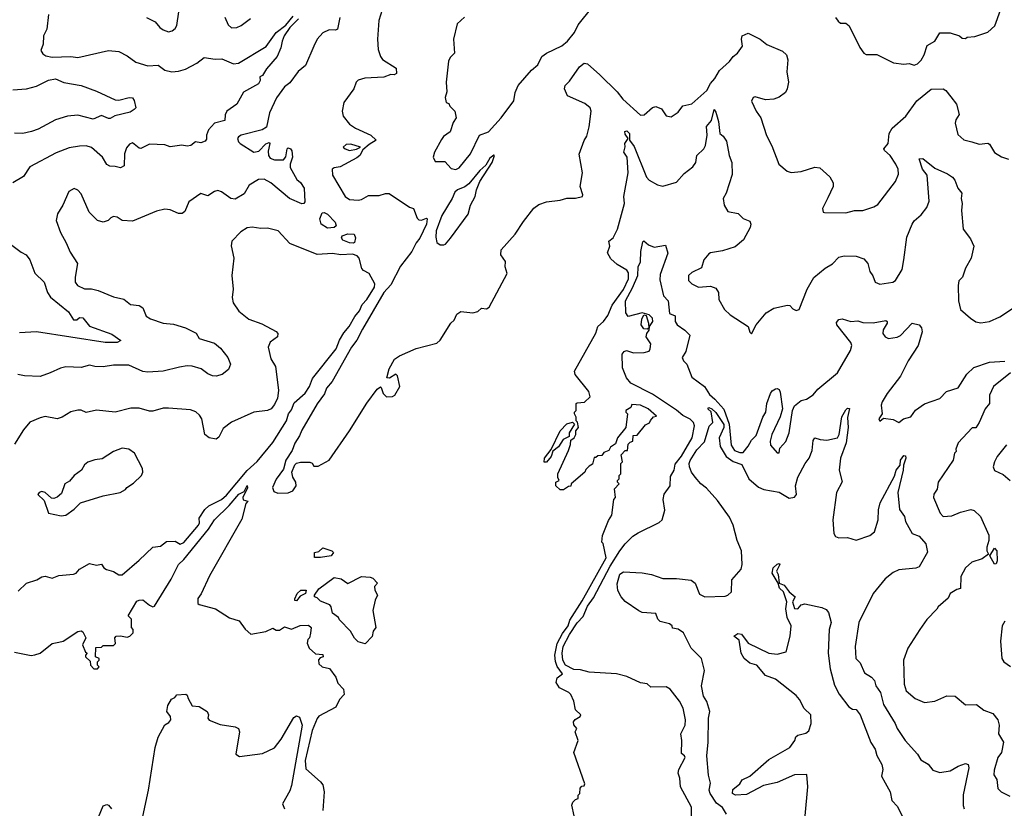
# Model space of a CAD drawing. Extents: x 1552033 to 1694788, y 811965 to 917215.
# Tile 330 of 632: x 1635456 to 1641212, y 870679 to 875290. Entities that reach past the tile are written whole.
import ezdxf

# ---------------------------------------------------------------- set-up
doc = ezdxf.new("R2010")
doc.units = 0

msp = doc.modelspace()

# ---------------------------------------------------------------- linework, layer by layer
at = {"layer": '0CON20XD'}
for points in [[(1637585, 875378), (1637556.4, 875285), (1637546.9, 875175), (1637551.9, 875115), (1637564.4, 875075), (1637577.8, 875057.8), (1637657.3, 875007.3), (1637658.8, 874975), (1637645, 874966.7), (1637625, 874968.8), (1637585, 874953.3), (1637473, 874947), (1637435, 874936.7), (1637423.8, 874925), (1637408.8, 874885), (1637351.4, 874805), (1637341.2, 874755), (1637346.2, 874725), (1637385, 874679.2), (1637419.2, 874655), (1637508, 874615), (1637540, 874585), (1637499.3, 874560.7), (1637461.7, 874528.3), (1637444.1, 874495.9), (1637427.6, 874482.4), (1637329.7, 874430.3), (1637295, 874423.5), (1637282.5, 874415), (1637285, 874381.2), (1637359.4, 874255), (1637385, 874237.5), (1637435, 874234.3), (1637455, 874239.2), (1637495, 874262.5), (1637557.6, 874262.4), (1637595, 874274.4), (1637615, 874273.3), (1637735, 874193.8), (1637757.5, 874185), (1637779.3, 874129.3), (1637789.3, 874119.3), (1637805, 874116.7), (1637835, 874130), (1637838, 874125), (1637835, 874093.8), (1637795, 874012.2), (1637774, 873986), (1637748, 873935), (1637681.3, 873848.7), (1637625, 873739.1), (1637585.5, 873695)], [(1638005, 874413), (1638025, 874423.6), (1638091.3, 874505), (1638144.6, 874615.4), (1638196.7, 874635), (1638271.1, 874715), (1638345, 874816.2), (1638353.3, 874865), (1638370, 874905), (1638448.8, 874995), (1638485, 875026.7), (1638508.8, 875075), (1638535.8, 875094.2), (1638625, 875137.5), (1638658, 875165), (1638700, 875215), (1638720.9, 875259.1), (1638800.4, 875359.6)], [(1637085.4, 875295), (1637035.6, 875245), (1637002.9, 875195), (1636990, 875165), (1636983.3, 875125), (1636960.4, 875075), (1636898, 875002), (1636875, 874962.5), (1636860, 874955), (1636862.5, 874935), (1636852.5, 874915), (1636764.7, 874865.3), (1636725.7, 874795), (1636666.2, 874755), (1636657, 874733), (1636655, 874700), (1636595, 874684.6), (1636559.1, 874645), (1636548.5, 874615), (1636548.2, 874591.8), (1636539.9, 874580.1), (1636515, 874570), (1636483.8, 874576.2), (1636456.6, 874553.4), (1636435, 874550.8), (1636404.8, 874555.2), (1636336.3, 874546.3), (1636305, 874558.8), (1636215, 874562.2), (1636165, 874537.5), (1636155, 874539.2), (1636115, 874570), (1636098.1, 874561.9), (1636079.7, 874540.3), (1636069.4, 874505), (1636067.5, 874435), (1636045, 874422.9), (1636015, 874432.2), (1635983.6, 874433.6), (1635965, 874442.9), (1635940, 874485), (1635875, 874541.5), (1635845, 874551.8), (1635805, 874550.9), (1635745, 874540), (1635669, 874511), (1635515, 874428.6), (1635478, 874372), (1635416, 874335)], [(1637326.8, 875303.2), (1637313.3, 875235), (1637301.7, 875228.3), (1637265, 875230), (1637227.9, 875212.1), (1637195, 875175.6), (1637175.6, 875135.6), (1637127.2, 875022.8), (1637084, 874986), (1637035, 874921.4), (1637005, 874897.5), (1636958, 874832), (1636915.6, 874745), (1636898.8, 874661.2), (1636874.3, 874645.7), (1636750.9, 874615), (1636734.3, 874605.7), (1636728.8, 874595), (1636734.4, 874575), (1636745, 874565.1), (1636825, 874515.4), (1636855, 874520.4), (1636895, 874563.2), (1636915, 874572.5), (1636919.1, 874565), (1636908.4, 874521.6), (1636909.6, 874495), (1636919.9, 874479.9), (1636945, 874470), (1636998.7, 874471.3), (1637012.8, 874487.2), (1637019.4, 874535), (1637025, 874540.6), (1637040, 874535), (1637046.4, 874523.6), (1637050, 874485), (1637036.7, 874445), (1637036.7, 874425), (1637075.9, 874355.9), (1637097.7, 874337.7), (1637120, 874305), (1637122.5, 874225), (1637117.5, 874215), (1637105, 874212.5), (1637032.5, 874245), (1636925, 874336), (1636885, 874358), (1636852.5, 874355), (1636798.1, 874321.9), (1636768.1, 874271.9), (1636715, 874241), (1636690, 874245), (1636635, 874283.3), (1636615, 874290.5), (1636594.9, 874285.1), (1636555, 874259.5), (1636515, 874274), (1636445.8, 874224.2), (1636422.3, 874167.7), (1636405, 874157.5), (1636385, 874157.5), (1636335, 874178.9), (1636305, 874182.2), (1636255, 874170), (1636115, 874112.5), (1636055, 874115.8), (1636025, 874134.2), (1636005, 874138.6), (1635988.3, 874131.7), (1635973.3, 874115), (1635945, 874105.8), (1635911.2, 874115), (1635862, 874165), (1635815, 874272.5), (1635795, 874292.5), (1635775, 874302.5), (1635743.8, 874285), (1635708, 874205), (1635676.2, 874155), (1635670, 874115), (1635694, 874045), (1635728, 873985), (1635750.3, 873930.3), (1635794, 873865), (1635780, 873785), (1635780.6, 873755), (1635793.1, 873735), (1635835, 873715.5), (1635875, 873715.5), (1635915, 873705.6), (1636005, 873668.6), (1636065, 873656), (1636104.5, 873624.5), (1636155, 873618.1), (1636175, 873604), (1636195, 873557.1), (1636220.5, 873540.5), (1636295, 873515.3), (1636355, 873510), (1636425, 873487.8), (1636486.8, 873456.8), (1636506.2, 873425), (1636595, 873398.9), (1636629.4, 873369.4), (1636672.9, 873315), (1636687.5, 873275), (1636677.5, 873245), (1636640, 873215), (1636605, 873205.7), (1636582.7, 873207.3), (1636555, 873219.1), (1636517.4, 873247.4), (1636465, 873264.7), (1636435, 873266.3), (1636391.2, 873258.8), (1636295, 873235.5), (1636205, 873229.6), (1636175, 873233.5), (1636095, 873269.4), (1636005, 873270.4), (1635945, 873260.9), (1635895, 873262.5), (1635865, 873270), (1635815, 873256.5), (1635725, 873259.4), (1635695, 873252.9), (1635635, 873224), (1635575, 873204.2), (1635485, 873207.5), (1635444.3, 873215.7)], [(1635625, 875320), (1635614.5, 875235), (1635594.6, 875195), (1635592.5, 875147.5), (1635578.8, 875108.8), (1635590.5, 875090.5), (1635609.3, 875079.3), (1635645, 875071.2), (1635755, 875073.8), (1635795, 875068.5), (1635975, 875109.2), (1636035, 875103.5), (1636085, 875078.6), (1636135, 875041.4), (1636205, 875020), (1636265, 875023.8), (1636304.6, 874994.6), (1636345.5, 874985.5), (1636385, 874988.1), (1636425, 875001.4), (1636491.2, 875035), (1636535, 875068.8), (1636598.1, 875058.1), (1636638.5, 875061.5), (1636705, 875030.8), (1636735, 875035.3), (1636897.5, 875132.5), (1636954.8, 875215), (1637012.6, 875257.4), (1637055, 875310.3)], [(1636196.7, 875303.3), (1636247.9, 875277.9), (1636275, 875244.2), (1636295, 875230), (1636325, 875219.2), (1636346.7, 875225), (1636365, 875238.8), (1636374.2, 875255), (1636385.6, 875335)], [(1636655.3, 875305.3), (1636675, 875259.5), (1636695, 875242.8), (1636725, 875244.3), (1636751.5, 875255), (1636805, 875296.9)], [(1638056.4, 875303.6), (1638012.5, 875265), (1637992.5, 875175), (1637996.9, 875095), (1637971.7, 875068.3), (1637962.5, 875047.5), (1637949.6, 874925), (1637952.3, 874867.7), (1637942.5, 874835), (1637950, 874805), (1637965, 874800), (1637970, 874785), (1638000, 874755), (1638007.1, 874715), (1637990.6, 874689.4), (1637973.5, 874635), (1637933.8, 874606.2), (1637921.1, 874588.9), (1637880.8, 874515), (1637873.5, 874485), (1637885, 874460), (1637940.7, 874460.7), (1637978.9, 874418.9), (1638005, 874413)], [(1640225, 875302.5), (1640240.5, 875280.5), (1640255, 875270), (1640285, 875270), (1640305, 875253.8), (1640366.6, 875126.6), (1640390.9, 875095), (1640405, 875087.1), (1640466, 875086), (1640565, 875038), (1640625, 875030), (1640655, 875033.8), (1640685, 875023.8), (1640705, 875032.5), (1640726.4, 875053.6), (1640744.4, 875085), (1640761.4, 875138.6), (1640806.7, 875165), (1640835, 875213.3), (1640895, 875212.5), (1640950, 875195), (1640965, 875182.5), (1640985, 875180), (1640995, 875187.5), (1641039.3, 875190.7), (1641115, 875217.5), (1641156.1, 875253.9), (1641190, 875345)], [(1637025, 872524.1), (1637051.9, 872535), (1637072.5, 872565), (1637071.2, 872585), (1637052.5, 872615), (1637047.5, 872645), (1637063.6, 872686.4), (1637075, 872697.5), (1637097, 872703), (1637153, 872703), (1637166.4, 872696.4), (1637175, 872680), (1637201.7, 872678.3), (1637265, 872713.8), (1637385, 872886.2), (1637485, 873048.5), (1637545, 873130), (1637565, 873142.5), (1637569.3, 873139.3), (1637580, 873105), (1637600, 873085), (1637635, 873085.7), (1637648.9, 873095), (1637677.8, 873145), (1637665, 873207.5), (1637655, 873216.7), (1637617, 873193), (1637602.5, 873195), (1637615, 873248.8), (1637646.4, 873305), (1637676.7, 873325), (1637773, 873367), (1637895, 873398.9), (1637915, 873416.1), (1637976.4, 873515), (1637995, 873533), (1638012.4, 873567.6), (1638035, 873583.6), (1638104.3, 873575.7), (1638135, 873584.1), (1638155, 873602.9), (1638185, 873600), (1638201.4, 873608.6), (1638306.4, 873805), (1638293.8, 873843.8), (1638295.2, 873875), (1638268.5, 873915), (1638270.6, 873945), (1638353.2, 874035), (1638400.4, 874109.6), (1638461.8, 874188.2), (1638490.8, 874209.2), (1638535, 874224.5), (1638616.4, 874233.6), (1638655, 874245.9), (1638704.5, 874245.5), (1638746.7, 874255), (1638748.8, 874265), (1638733.3, 874315), (1638746.2, 874395), (1638726.4, 874503.6), (1638755, 874582.5), (1638771.7, 874608.3), (1638785.8, 874664.2), (1638796.7, 874755), (1638790.6, 874775), (1638759.1, 874799.1), (1638658.6, 874845), (1638640.8, 874885), (1638645, 874905.6), (1638669.8, 874930.2), (1638729.1, 875015), (1638755, 875036.2), (1638775, 875030.9), (1638846.7, 874966.7), (1638948.1, 874868.1), (1638981.7, 874825), (1639085, 874732.3), (1639107.1, 874732.9), (1639154.4, 874775.6), (1639175, 874782.5), (1639208.1, 874768.1), (1639235, 874728.6), (1639265, 874721.2), (1639305, 874748.6), (1639333.6, 874786.4), (1639385, 874797.6), (1639473, 874875), (1639493.8, 874916.2), (1639519.4, 874945), (1639547.5, 874992.5), (1639604.7, 875045), (1639627.8, 875075), (1639651.3, 875095), (1639680.9, 875135), (1639675.5, 875175), (1639680, 875195), (1639715, 875210.8), (1639785, 875175.7), (1639824.1, 875144.1), (1639915, 875105.7), (1639939.2, 875085), (1639947.1, 875055), (1639940.8, 874985), (1639949.4, 874925), (1639943.1, 874885), (1639931.9, 874865), (1639895, 874836.8), (1639865, 874825.3), (1639815, 874821.2), (1639755, 874838.6), (1639743.8, 874835), (1639734.3, 874814.3), (1639761.4, 874755), (1639787.8, 874715), (1639822.6, 874612.6), (1639852.6, 874552.6), (1639893.3, 874445), (1639942.5, 874405), (1639965, 874396.7), (1640025, 874402.9), (1640105, 874427.5), (1640134.1, 874424.1), (1640191.2, 874371.2), (1640211.2, 874335), (1640212, 874315), (1640180.9, 874249.1), (1640150, 874185), (1640152.5, 874165), (1640161.7, 874161.7), (1640285, 874160.8), (1640336.4, 874173.6), (1640385.4, 874174.6), (1640450, 874195), (1640471.7, 874208.3), (1640576.3, 874343.7), (1640594.3, 874385.7), (1640591.9, 874415), (1640577.8, 874445), (1640544.5, 874495), (1640510.6, 874525), (1640507.8, 874535), (1640533.3, 874566.7), (1640539.1, 874625), (1640556.2, 874655), (1640635.9, 874725), (1640701.1, 874815), (1640785, 874884.1), (1640853.8, 874885), (1640870.8, 874875), (1640899.1, 874839.1), (1640932, 874795), (1640948.8, 874735), (1640928, 874705), (1640924.3, 874685), (1640939.3, 874619.3), (1640975, 874588), (1641022.5, 874575), (1641065, 874561.1), (1641115, 874567.1), (1641125, 874562.9), (1641155, 874512.9), (1641195, 874488), (1641236.7, 874475)], [(1635415, 874879.4), (1635495, 874885.3), (1635555, 874901.1), (1635625, 874936.4), (1635665, 874943.1), (1635715, 874923.3), (1635815, 874905.5), (1635905, 874871.9), (1636015, 874821.1), (1636035, 874820), (1636095.6, 874835.6), (1636115, 874833.8), (1636125, 874817.5), (1636134.4, 874775), (1636125.6, 874765), (1636101.5, 874748.5), (1636013, 874727), (1635985, 874712.9), (1635975, 874711.4), (1635935, 874729.4), (1635885, 874708.5), (1635795, 874731.1), (1635735, 874726.5), (1635665, 874703.3), (1635565, 874650), (1635525, 874636.5), (1635475.3, 874624.7), (1635425, 874626)], [(1639390.3, 874429.7), (1639408.1, 874455), (1639414.5, 874495.5), (1639455.5, 874534.5), (1639465, 874553.3), (1639475.3, 874614.7), (1639471.2, 874665), (1639499.6, 874700.4), (1639515, 874763.8), (1639525, 874748.8), (1639540.8, 874695), (1639548, 874625), (1639568.9, 874608.9), (1639588.7, 874578.7), (1639603.1, 874495), (1639618.9, 874455), (1639621.1, 874385), (1639585.6, 874275), (1639568, 874245), (1639574, 874205), (1639595, 874168.8), (1639655.7, 874155.7), (1639685, 874126.7), (1639725, 874112.5), (1639730, 874095), (1639725.8, 874075), (1639687.3, 874002.7), (1639638.2, 873961.8), (1639565, 873938), (1639495, 873927.5), (1639485, 873921.2), (1639455.8, 873885), (1639441.7, 873838.3), (1639385, 873810.8), (1639366, 873795), (1639365.7, 873765.7), (1639385, 873746), (1639425, 873725.8), (1639495, 873731.2), (1639525, 873720), (1639540.8, 873695), (1639543.4, 873653.4), (1639575.7, 873595), (1639610, 873565), (1639714, 873495), (1639725, 873462.5), (1639735, 873452.5), (1639760.8, 873505), (1639819.2, 873575), (1639865, 873602.9), (1639945, 873620), (1639958.1, 873618.1), (1639975, 873600), (1639995, 873590), (1640012.5, 873595), (1640058.9, 873715), (1640097.8, 873782.2), (1640165, 873837.5), (1640207.9, 873862.1), (1640245, 873902), (1640275, 873909.2), (1640345, 873908), (1640391.2, 873891.2), (1640413.9, 873863.9), (1640425, 873817.5), (1640442.4, 873792.4), (1640456.7, 873755), (1640485, 873742.4), (1640560, 873755), (1640576, 873765), (1640615, 873830), (1640623.8, 873885), (1640642.6, 874017.4), (1640673.8, 874095), (1640685, 874114.4), (1640725, 874149.4), (1640758.6, 874191.4), (1640771.9, 874228.1), (1640760.9, 874380.9), (1640733.1, 874415), (1640713.3, 874476.7), (1640735, 874478.1), (1640805, 874421.4), (1640878.9, 874388.9), (1640908.3, 874368.3), (1640922.4, 874352.4), (1640940.8, 874305), (1640964, 874275), (1640959.4, 874245), (1640965.6, 874215), (1640962.2, 874175), (1640971.2, 874065), (1641015, 874008.8), (1641033.6, 873966.4), (1641018, 873895), (1640985, 873837.5), (1640967.1, 873785), (1640946.2, 873763.8), (1640942.5, 873735), (1640944.3, 873645), (1640955.6, 873595), (1641013.8, 873543.8), (1641045, 873523.8), (1641075, 873517.1), (1641124.4, 873525.6), (1641185, 873553.1), (1641259.1, 873600.9)], [(1638697.5, 870635), (1638683, 870697), (1638690, 870715), (1638705, 870730), (1638720, 870735), (1638720, 870755), (1638730, 870765), (1638733, 870797), (1638741.7, 870808.3), (1638755, 870810), (1638758.8, 870821.2), (1638696.2, 871005), (1638720, 871075), (1638703.3, 871125), (1638712.5, 871145), (1638696.2, 871166.2), (1638693.8, 871185), (1638702.7, 871197.3), (1638733.3, 871215), (1638736, 871225), (1638706, 871255), (1638695.8, 871305), (1638677.5, 871345), (1638666.2, 871355), (1638612.1, 871382.1), (1638591.5, 871415), (1638598.2, 871441.8), (1638630, 871465), (1638598.2, 871508.2), (1638587.9, 871537.9), (1638585.1, 871575), (1638597.8, 871642.2), (1638629.4, 871700.6), (1638662.3, 871745), (1638671.7, 871778.3), (1638745, 871890.9), (1638885, 872144), (1638867, 872227), (1638860, 872235), (1638863, 872273), (1638898.3, 872361.7), (1638917, 872393), (1638930, 872485), (1638940, 872495), (1638932.5, 872547.5), (1638960, 872575), (1638950, 872585), (1638950, 872595), (1638960, 872605), (1638960, 872625), (1638970, 872635), (1638970, 872695), (1638980, 872705), (1638972.5, 872745), (1638995, 872770), (1639008.3, 872771.7), (1639013, 872807), (1639025, 872820), (1639040, 872825), (1639041.7, 872858.3), (1639065, 872860), (1639115, 872920), (1639138.3, 872931.7), (1639143, 872947), (1639161.7, 872968.3), (1639178.3, 872971.7), (1639130, 873015), (1639085, 873036.7), (1639035, 873040), (1639028.3, 873021.7), (1639000, 873005), (1639000, 872995), (1639010, 872985), (1639000, 872905), (1638950, 872845), (1638939.3, 872810.7), (1638910, 872790), (1638899.3, 872770.7), (1638871.7, 872758.3), (1638858.3, 872741.7), (1638835, 872740), (1638825, 872730), (1638815, 872730), (1638805, 872690), (1638785, 872680), (1638765, 872660), (1638760, 872645), (1638680, 872575), (1638678.3, 872561.7), (1638665, 872560), (1638635, 872540), (1638615, 872540), (1638590, 872565), (1638590, 872585), (1638610, 872595), (1638602.5, 872612.5), (1638602.5, 872635), (1638665, 872770), (1638676.7, 872805), (1638678.3, 872831.7), (1638697.5, 872845), (1638706.4, 872863.6), (1638707.5, 872885), (1638722.5, 872905), (1638717, 872937), (1638710, 872945), (1638710, 872965), (1638700, 872985), (1638700, 872995), (1638710, 873005), (1638710, 873045), (1638715, 873050), (1638757, 873053), (1638790, 873085), (1638782.5, 873115), (1638702.5, 873215), (1638698.9, 873235), (1638825, 873456.2), (1638836.3, 873495), (1638869.5, 873525), (1638895, 873559.7), (1638920.3, 873619.7), (1638985, 873712.8), (1639015.3, 873775.2), (1639015, 873809.4), (1639005, 873825.7), (1638949.1, 873859.1), (1638911.6, 873891.6), (1638892.6, 873927.4), (1638905.5, 873965.5), (1638900, 873995), (1638926, 874014), (1638951.5, 874065), (1638991.1, 874215), (1638987.9, 874255), (1639013.9, 874395), (1639006.8, 874485), (1638987.3, 874515), (1638995.7, 874545.7), (1638993.8, 874565), (1639012.5, 874595), (1638995, 874620), (1638994.5, 874635.5), (1639005, 874640.8), (1639021.4, 874625), (1639020, 874585), (1639048.8, 874548.8), (1639119.5, 874369.5), (1639135, 874351.1), (1639184.6, 874324.6), (1639215, 874315.7), (1639295, 874340), (1639340.3, 874389.7), (1639390.3, 874429.7)], [(1637385, 874525.9), (1637425, 874532.9), (1637447.5, 874545), (1637391.9, 874561.9), (1637365, 874560.8), (1637347.7, 874545), (1637357.8, 874535), (1637385, 874525.9)], [(1637914.2, 873974.2), (1637935, 873974.3), (1637945, 873977.8), (1637975, 874013.2), (1638077.3, 874152.7), (1638091.3, 874205), (1638118.5, 874255), (1638125.9, 874295), (1638146.7, 874343.3), (1638218, 874455), (1638232.5, 874495), (1638228, 874498), (1638205, 874479.4), (1638181.2, 874438.8), (1638145, 874408), (1638080.9, 874329.1), (1638057.5, 874312.5), (1638014.5, 874295.5), (1637999.1, 874280.9), (1637984.7, 874245), (1637924.2, 874145), (1637890, 874055), (1637887.8, 874017.8), (1637895, 873986.7), (1637914.2, 873974.2)], [(1637255, 874071.1), (1637218.9, 874095), (1637211.2, 874125), (1637225, 874160), (1637235, 874162.9), (1637255, 874151.8), (1637300.4, 874105), (1637305.4, 874085), (1637295, 874074.7), (1637255, 874071.1)], [(1635447.8, 871947.8), (1635496.5, 871995), (1635556.1, 872013.9), (1635585, 872031.9), (1635605, 872035.7), (1635645, 872023.5), (1635685, 872039.2), (1635771.4, 872048.6), (1635785.8, 872054.2), (1635805, 872076.2), (1635865, 872109.2), (1635905, 872100.6), (1635935, 872106.2), (1635948.6, 872085), (1635964.1, 872074.1), (1636003.5, 872063.5), (1636035, 872044.6), (1636055, 872044.6), (1636155, 872128.6), (1636234.3, 872205.7), (1636278.8, 872211.2), (1636315, 872238), (1636365, 872240), (1636394, 872224), (1636415, 872233.1), (1636501.2, 872335), (1636507.3, 872347.3), (1636506.2, 872375), (1636538, 872425), (1636562, 872448), (1636635, 872484.7), (1636665, 872510.3), (1636785, 872653.3), (1636845, 872705.8), (1636935, 872818), (1637015.2, 872945), (1637028.2, 872985), (1637045, 873008.9), (1637060.7, 873049.3), (1637125, 873106.2), (1637150.1, 873145), (1637167.3, 873192.7), (1637306.7, 873365), (1637326.1, 873415), (1637351.7, 873458.3), (1637382.4, 873495), (1637414.9, 873555), (1637441.7, 873588.3), (1637458.3, 873625), (1637486.2, 873653.8), (1637531.1, 873725), (1637531.4, 873745), (1637498.8, 873805), (1637465, 873823.8), (1637456.7, 873835), (1637440.8, 873895), (1637429.4, 873909.4), (1637401.9, 873918.1), (1637334, 873914), (1637285, 873922.7), (1637195, 873916.4), (1637035, 873981.4), (1636967.5, 874055), (1636905, 874070.5), (1636865, 874068.2), (1636814.3, 874075.7), (1636785, 874072), (1636749.7, 874050.3), (1636695.6, 873994.4), (1636692.7, 873967.3), (1636707.7, 873895), (1636695.6, 873795), (1636703.4, 873715), (1636697.4, 873665), (1636703.3, 873635), (1636737.5, 873585), (1636795, 873538.6), (1636870.9, 873510.9), (1636955, 873467.5), (1636966, 873455), (1636962.5, 873435), (1636920, 873405), (1636908.1, 873375), (1636925, 873306.7), (1636952.2, 873262.2), (1636964.8, 873155), (1636969.1, 873120.9), (1636963.1, 873076.9), (1636945, 873038.8), (1636926, 873015), (1636905, 873004.2), (1636825, 872995.5), (1636695, 872936.7), (1636645, 872899.2), (1636620.8, 872849.2), (1636605, 872838), (1636564.2, 872844.2), (1636539.2, 872865), (1636521.4, 872955), (1636507.9, 872977.9), (1636486.6, 872996.6), (1636455, 873007.8), (1636325, 873018.5), (1636295, 873018.9), (1636235, 873000.6), (1636215, 873000.6), (1636155, 873018.1), (1636105, 873018.9), (1636015, 872995.7), (1635905, 873005.7), (1635845, 872993.3), (1635815, 873007.1), (1635795, 873006.9), (1635755, 872996.7), (1635703.6, 872966.4), (1635675, 872956.9), (1635605, 872970), (1635575, 872962.7), (1635515, 872935.5), (1635478.6, 872891.4), (1635425, 872808)], [(1637405, 873983.8), (1637385, 873984.7), (1637345, 874000.3), (1637336.6, 874015), (1637341.3, 874025), (1637375, 874037.5), (1637411.2, 874035), (1637418.9, 874015), (1637412.9, 873987.1), (1637405, 873983.8)], [(1635395, 873984), (1635465, 873931.4), (1635494.4, 873914.4), (1635515, 873886.2), (1635545, 873807.5), (1635599.5, 873755), (1635618.8, 873695), (1635636.3, 873666.4), (1635741.4, 873581.4), (1635770, 873535), (1635790, 873535), (1635805, 873547.5), (1635825, 873546), (1635865, 873497.5), (1635995, 873451.4), (1636046.9, 873413.1), (1636025, 873402.9), (1635955, 873402.1), (1635555, 873464.3), (1635455, 873457.9)], [(1639383.8, 870635), (1639382.5, 870685), (1639319.2, 870805), (1639315.7, 870855), (1639306, 870885), (1639308.8, 870905), (1639346.4, 870975), (1639343.3, 870985), (1639325, 871000), (1639326.9, 871075), (1639320.5, 871115), (1639346.2, 871165), (1639348.8, 871195), (1639335.5, 871264.5), (1639313.8, 871305), (1639258, 871375), (1639235, 871388.6), (1639145, 871387.3), (1639125, 871406.7), (1639085, 871412.5), (1639005, 871449.2), (1638944.4, 871464.4), (1638785, 871474.5), (1638735, 871487.6), (1638695, 871489.5), (1638646.7, 871515), (1638630.6, 871545), (1638626.5, 871585), (1638632.7, 871625), (1638669.9, 871695), (1638715, 871762.8), (1638749.6, 871800.4), (1638775, 871861.1), (1638810.8, 871909.2), (1638908.4, 872095), (1638965, 872184.4), (1638995, 872224.8), (1639040.1, 872269.9), (1639071.2, 872288.8), (1639195, 872350), (1639211.2, 872365), (1639227.8, 872422.2), (1639218.6, 872485), (1639224.2, 872515), (1639257.7, 872565), (1639261.1, 872618.9), (1639281.7, 872655), (1639288.2, 872691.8), (1639325, 872737.1), (1639387.2, 872845), (1639400.3, 872915), (1639395.1, 872935), (1639375, 872954.1), (1639331.8, 872975), (1639296, 873006), (1639155, 873100), (1639027.8, 873165), (1639002.8, 873195), (1638980, 873255), (1638978, 873335), (1638989.5, 873350.5), (1639004.2, 873355.8), (1639045, 873342), (1639106.8, 873343.2), (1639135, 873352), (1639142.5, 873365), (1639145.8, 873395), (1639118.1, 873435), (1639121.5, 873455), (1639136, 873475), (1639137.5, 873495), (1639156.5, 873525), (1639155.3, 873545.3), (1639135, 873564.2), (1639095, 873576), (1639013.9, 873553.9), (1639000, 873575), (1638996.9, 873645), (1639038.6, 873721.4), (1639069.6, 873795), (1639070.9, 873845), (1639085.7, 873874.3), (1639087.1, 873935), (1639099.5, 873990.5), (1639105, 873996), (1639132.6, 873972.6), (1639165, 873959.4), (1639231.1, 873971.1), (1639244.4, 873925), (1639199.4, 873800.6), (1639198.3, 873768.3), (1639220, 873675), (1639246.5, 873646.5), (1639255, 873572.5), (1639288.1, 873558.1), (1639287.9, 873525), (1639300, 873505), (1639344.4, 873475), (1639374.2, 873445), (1639351.1, 873348.9), (1639329.2, 873315), (1639336.7, 873295), (1639356.1, 873276.1), (1639385, 873200), (1639458.8, 873145), (1639487.6, 873097.6), (1639520.3, 873070.3), (1639571.9, 873011.9), (1639603.5, 872925), (1639615, 872802.2), (1639635, 872771), (1639665, 872758.6), (1639685, 872759.7), (1639715, 872795.9), (1639735, 872831.8), (1639761.6, 872858.4), (1639799.4, 872965), (1639818.6, 872995), (1639823.7, 873045), (1639844.5, 873105), (1639855, 873119.2), (1639875, 873130.4), (1639885, 873133.5), (1639895, 873128.1), (1639902.4, 873112.4), (1639914.7, 873015), (1639901.8, 872968.2), (1639853.1, 872865), (1639843.1, 872825), (1639845, 872802.5), (1639885, 872757.5), (1639895, 872757.5), (1639900, 872785), (1639935, 872824.2), (1639955.2, 872874.8), (1639973.4, 873005), (1639985, 873031.1), (1640025, 873063.8), (1640055, 873070), (1640095, 873097.1), (1640120.9, 873129.1), (1640237.5, 873225), (1640312.1, 873355), (1640320.9, 873385), (1640315, 873402), (1640232.9, 873505), (1640231.2, 873518.8), (1640245, 873536.7), (1640265, 873540), (1640315, 873525.8), (1640355, 873528.8), (1640385, 873520), (1640445, 873516.8), (1640520, 873530), (1640527.5, 873525), (1640526.7, 873515), (1640503.4, 873476.6), (1640502.5, 873455), (1640515, 873436.2), (1640535, 873426.2), (1640585, 873433.8), (1640605, 873444), (1640674.2, 873515.8), (1640715, 873505.6), (1640728.5, 873488.5), (1640731.3, 873465), (1640707.9, 873385), (1640649.1, 873295)], [(1637585.5, 873695), (1637459.4, 873480.6), (1637426.9, 873415), (1637396.5, 873375), (1637283, 873175), (1637249.9, 873135), (1637238, 873102), (1637195, 873043.4), (1637105, 872889.6), (1637092.7, 872857.3), (1637065, 872814.3), (1637049.5, 872770.5), (1637010.9, 872715), (1636997.5, 872662.5), (1636955, 872602.9), (1636934.6, 872555), (1636941.5, 872531.5), (1636965, 872520.9), (1637025, 872524.1)], [(1639125, 873480), (1639105, 873481.3), (1639090, 873505), (1639092.1, 873537.9), (1639105, 873563.3), (1639119.2, 873559.2), (1639131.4, 873515), (1639133.4, 873486.6), (1639125, 873480)], [(1640649.1, 873295), (1640604.7, 873205), (1640526.9, 873105), (1640498.6, 873055), (1640492.9, 873035), (1640497.5, 872985), (1640477.5, 872955), (1640485, 872942.5), (1640505, 872960), (1640563, 872953), (1640595, 872933.8), (1640623.1, 872956.9), (1640665, 872967.8), (1640693.4, 873006.6), (1640745, 873042.7), (1640835, 873074.5), (1640873.4, 873116.6), (1640942.2, 873137.8), (1640992.7, 873217.3), (1641033.9, 873256.1), (1641125, 873288), (1641215, 873293.3)], [(1641248, 873225), (1641148.6, 873145), (1641126, 873095), (1641125.8, 873045), (1641100, 873015), (1641065.5, 872935), (1641045, 872903.3), (1641025, 872902.5), (1640942.5, 872815), (1640928.3, 872778.3), (1640930, 872765), (1640920, 872755), (1640913.3, 872715), (1640825.3, 872585), (1640819.2, 872545), (1640800.4, 872515), (1640797.8, 872495), (1640837.8, 872405), (1640855.3, 872385.3), (1640905, 872388.4), (1640955, 872409.7), (1641016.2, 872426.2), (1641035, 872420.5), (1641073.3, 872385), (1641122, 872275), (1641122, 872245), (1641110, 872205), (1641110, 872185), (1641120, 872165), (1641083, 872137), (1641023, 872117), (1640985.7, 872085), (1640958.1, 872035), (1640956.1, 871963.9), (1640935, 871958.8), (1640896.2, 871935), (1640882.9, 871907.1), (1640825, 871856.7), (1640817.7, 871842.3), (1640758.2, 871781.8), (1640718.9, 871725), (1640647.9, 871615), (1640622.2, 871545), (1640625.8, 871404.2), (1640638.9, 871365), (1640691.2, 871321.2), (1640745, 871297.5), (1640805, 871305.5), (1640875.6, 871335.6), (1640925, 871334), (1640985, 871284.2), (1641050, 871285), (1641092.3, 871252.3), (1641145, 871233.8), (1641175, 871196.2), (1641182.3, 871165), (1641177.5, 871115), (1641207.7, 871065), (1641194.7, 871005.3), (1641173.9, 870975), (1641151.7, 870901.7), (1641150.8, 870875), (1641167.9, 870847.9), (1641175, 870793.8), (1641193.8, 870775), (1641245, 870750)], [(1639587.7, 870645), (1639565, 870683.8), (1639528.7, 870708.7), (1639491.5, 870765), (1639487.3, 870785), (1639493.6, 870825), (1639482.7, 870872.7), (1639473.3, 870985), (1639481.6, 871065), (1639481.9, 871205), (1639489.6, 871245), (1639472.4, 871302.4), (1639453.1, 871335), (1639441.2, 871395), (1639460, 871485), (1639441.8, 871555), (1639381.9, 871615), (1639335.6, 871705.6), (1639305, 871726), (1639271.7, 871731.7), (1639270, 871745), (1639255, 871758.1), (1639200.6, 871770.6), (1639187.1, 871785), (1639175, 871818), (1639095, 871824.4), (1639075, 871832.5), (1638995, 871887.5), (1638973.1, 871915), (1638952.7, 871952.7), (1638949.6, 871990.4), (1638965, 872046.7), (1638985, 872062), (1639094.2, 872055.8), (1639150, 872045), (1639215, 872022.7), (1639295, 872022.7), (1639382.3, 872012.3), (1639405, 871994.4), (1639430.6, 871930.6), (1639462, 871915), (1639580.5, 871919.5), (1639595.5, 871924.5), (1639616.7, 871945), (1639618.8, 872015), (1639673, 872077), (1639680, 872105), (1639675.3, 872185), (1639650.6, 872245), (1639626.2, 872335), (1639605, 872380), (1639535, 872478.1), (1639471.4, 872551.4), (1639437.9, 872575), (1639405, 872614.3), (1639382.7, 872645), (1639370.9, 872675), (1639368.9, 872695), (1639375, 872712.9), (1639415, 872775.3), (1639459, 872821), (1639486.8, 872913.2), (1639507.3, 872935), (1639497.7, 872997.7), (1639478, 873015), (1639485, 873022.5), (1639502.2, 873015), (1639525, 872992.7), (1639572.4, 872922.4), (1639573, 872905), (1639544.8, 872844.8), (1639550, 872795), (1639586.2, 872736.2), (1639626.3, 872706.3), (1639678, 872688), (1639718.2, 872605), (1639775, 872556.9), (1639806.9, 872543.1), (1639895, 872527.7), (1639955, 872491.4), (1639985, 872498), (1639996.7, 872513.3), (1639990.7, 872565), (1640005.8, 872615), (1640047.1, 872695), (1640072, 872725), (1640088.5, 872771.5), (1640095, 872830), (1640105, 872844), (1640135, 872835.8), (1640175, 872830.6), (1640236.1, 872843.9), (1640246.6, 872865), (1640262.8, 872967.2), (1640285, 873009.1), (1640295, 873018.5), (1640307.3, 873017.3), (1640296.2, 872963.8), (1640298.8, 872905), (1640287.3, 872815), (1640254.4, 872725), (1640246.8, 872655), (1640263.3, 872586.7), (1640230, 872525), (1640210, 872365), (1640216, 872285), (1640225, 872268.8), (1640245, 872259.2), (1640295, 872261.2), (1640345, 872246), (1640426.7, 872273.3), (1640452.9, 872295), (1640474.5, 872365), (1640475.5, 872424.5), (1640485.6, 872465), (1640569.1, 872620.9), (1640578.9, 872655), (1640603.1, 872685), (1640604.8, 872714.8), (1640625, 872741.1), (1640635, 872738.8), (1640635.8, 872725.8), (1640621.8, 872685), (1640620.7, 872655), (1640588.7, 872525), (1640598.9, 872425), (1640628.9, 872385), (1640634.7, 872354.7), (1640673.8, 872285), (1640715, 872270), (1640752.5, 872225), (1640763.6, 872176.4), (1640715, 872090), (1640695, 872082.5), (1640595, 872072.3), (1640562.2, 872057.8), (1640515, 872020.8), (1640446, 871935), (1640361.8, 871765), (1640339.5, 871625), (1640344.3, 871555), (1640369.7, 871529.7), (1640395, 871471.5), (1640436, 871445), (1640452.9, 871425), (1640460.8, 871395), (1640488.3, 871355), (1640505.9, 871285.9), (1640574.5, 871175), (1640586.5, 871145), (1640632, 871075), (1640703.8, 870995), (1640723, 870963), (1640766.8, 870936.8), (1640795, 870901.2), (1640835, 870888), (1640895, 870898.2), (1640942, 870925), (1640985, 870940), (1641001.2, 870935), (1641005.5, 870915), (1640971.7, 870758.3), (1640972.1, 870695), (1640976.5, 870676.5)], [(1638521.7, 872701.7), (1638523.3, 872725), (1638562.5, 872777.5), (1638616.2, 872885), (1638655, 872927.5), (1638687, 872937), (1638700, 872925), (1638667.5, 872875), (1638667.5, 872852.5), (1638632.5, 872835), (1638605, 872792.5), (1638573, 872767), (1638562.5, 872735), (1638535, 872703.3), (1638521.7, 872701.7)], [(1635699.3, 872389.3), (1635725, 872393.3), (1635775, 872427.5), (1635812.5, 872465), (1635945, 872505.7), (1636043.9, 872526.1), (1636075, 872542.5), (1636082.5, 872555), (1636121.2, 872578.8), (1636167.5, 872625), (1636176.7, 872645), (1636173.3, 872665), (1636127.5, 872755), (1636095, 872778.6), (1636055, 872784.2), (1636004.5, 872765.5), (1635938.8, 872721.2), (1635895, 872715.8), (1635855, 872702), (1635835, 872686.7), (1635816.7, 872655), (1635775, 872623.8), (1635747.9, 872592.1), (1635720.8, 872575), (1635700.6, 872519.4), (1635675, 872498), (1635655, 872490), (1635642, 872492), (1635605, 872526), (1635585, 872531.2), (1635570, 872525), (1635563, 872513), (1635598.3, 872478.3), (1635624, 872404), (1635699.3, 872389.3)], [(1641225, 872803.3), (1641170, 872735), (1641154, 872705), (1641147.5, 872675), (1641155, 872654.4), (1641205, 872630), (1641245.8, 872595)], [(1635425, 871592.5), (1635523, 871573), (1635545, 871575.7), (1635575, 871585.8), (1635645, 871642.9), (1635685, 871649.5), (1635710, 871655), (1635795, 871712), (1635815, 871716.2), (1635825, 871710), (1635842.5, 871675), (1635823.8, 871635), (1635841.7, 871591.7), (1635850, 871585), (1635840, 871575), (1635840, 871565), (1635868.3, 871538.3), (1635870, 871515), (1635890, 871495), (1635910, 871495), (1635920, 871505), (1635910, 871515), (1635910, 871535), (1635920, 871545), (1635920, 871555), (1635900, 871565), (1635901.7, 871618.3), (1635935, 871620), (1635945, 871630), (1636005, 871630), (1636017, 871643), (1636012.5, 871675), (1636020, 871685), (1636045, 871687.5), (1636085, 871680), (1636100, 871685), (1636120, 871705), (1636120, 871725), (1636110, 871735), (1636110, 871785), (1636090, 871805), (1636140.7, 871889.3), (1636153.6, 871896.4), (1636175, 871897.1), (1636215, 871865.8), (1636235, 871857.1), (1636245, 871860), (1636342.1, 872017.9), (1636385, 872103.5), (1636416.2, 872133.8), (1636559.6, 872310.4), (1636595, 872366.2), (1636681.3, 872448.7), (1636736.7, 872515), (1636768.8, 872531.2), (1636785, 872566.7), (1636787, 872553), (1636760, 872495), (1636761.7, 872481.7), (1636790, 872475), (1636778.3, 872461.7), (1636755, 872370), (1636565, 872038.8), (1636517.8, 871932.2), (1636496.8, 871905), (1636497.1, 871877.1), (1636505, 871870), (1636600, 871845), (1636681.7, 871791.7), (1636740, 871775), (1636775, 871726.2), (1636807, 871697), (1636895, 871713.3), (1636935, 871732.5), (1636955, 871720), (1636975, 871720), (1637005, 871740), (1637045, 871726.7), (1637095, 871746.7), (1637145, 871750), (1637160, 871735), (1637157, 871703), (1637150, 871675), (1637140, 871665), (1637137.5, 871645), (1637147.5, 871615), (1637185, 871582.5), (1637228.3, 871578.3), (1637230, 871565), (1637211.7, 871558.3), (1637203, 871547), (1637205, 871522.5), (1637225, 871506.2), (1637266.4, 871496.4), (1637303.8, 871445), (1637315, 871410), (1637348.8, 871375), (1637353.3, 871345), (1637325.9, 871314.1), (1637305, 871270), (1637205, 871218), (1637195, 871204), (1637165, 871134.3), (1637125, 870957.5), (1637129.3, 870909.3), (1637215, 870834.3), (1637228.9, 870815), (1637235.6, 870775), (1637228.2, 870665)], [(1637215, 872144.2), (1637180, 872145), (1637180, 872175), (1637205, 872180), (1637228.3, 872201.7), (1637280, 872185), (1637290, 872175), (1637277.5, 872155), (1637215, 872144.2)], [(1641155, 872106.7), (1641127.5, 872155), (1641155, 872200), (1641167.5, 872185), (1641170.8, 872125), (1641165, 872107.5), (1641155, 872106.7)], [(1640047.3, 870635), (1640063.3, 870803.3), (1640057.1, 870877.1), (1639984.6, 870875), (1639885, 870828.9), (1639805, 870812.2), (1639705, 870759.9), (1639640, 870755), (1639623.2, 870765), (1639625, 870789.2), (1639665, 870822), (1639680, 870845), (1639725, 870866.7), (1639835, 870963.6), (1639957.5, 871035), (1639988, 871075), (1639992.7, 871097.3), (1640005.5, 871105.5), (1640052.3, 871117.7), (1640068.4, 871131.6), (1640082.9, 871175), (1640080.5, 871225), (1640042.5, 871262.5), (1640015.2, 871315.2), (1639995, 871338.8), (1639875, 871433.5), (1639815, 871456), (1639765.8, 871515.8), (1639725, 871526.7), (1639690.4, 871555), (1639673.3, 871585), (1639662.6, 871662.6), (1639630, 871685), (1639655, 871700.4), (1639675, 871696.7), (1639714.6, 871644.6), (1639835, 871585.6), (1639885, 871580), (1639936.7, 871593.3), (1639959.2, 871685), (1639965.2, 871745), (1639941.7, 871795), (1639934.2, 871845), (1639940.5, 871885), (1639920.9, 871945), (1639897.1, 871965), (1639890, 871995), (1639855.6, 872054.4), (1639860.9, 872085), (1639885, 872105.4), (1639895, 872110), (1639900, 872105), (1639880, 872065), (1639889.5, 872045), (1639896, 871996), (1639925, 871982.5), (1639954.2, 871945), (1639990, 871915), (1639973.7, 871885), (1639985, 871846.7), (1640004.1, 871845.9), (1640025, 871867.5), (1640045, 871874.3), (1640145, 871852.2), (1640170.4, 871840.4), (1640183.5, 871823.5), (1640199.2, 871765), (1640188.1, 871725), (1640182.5, 871585), (1640194.3, 871495), (1640218.9, 871398.9), (1640245.9, 871345.9), (1640302.2, 871272.2), (1640325, 871258), (1640345, 871255.8), (1640369.6, 871225), (1640432.6, 871062.6), (1640456.4, 871025), (1640467.6, 870987.6), (1640495.4, 870935), (1640502, 870905), (1640494.2, 870865.8), (1640515, 870827.5), (1640545.6, 870775), (1640555, 870723.8), (1640588.5, 870688.5), (1640618.1, 870625)], [(1637475, 871640), (1637435, 871652.5), (1637413.6, 871673.6), (1637390, 871715), (1637325, 871780), (1637320, 871795), (1637285, 871820), (1637277, 871857), (1637268.3, 871868.3), (1637215, 871890), (1637195, 871910), (1637180, 871915), (1637180, 871925), (1637205, 871962.5), (1637295, 872027.5), (1637335, 872020), (1637375, 871993.3), (1637455, 872033.3), (1637505, 872030), (1637520, 872025), (1637547.5, 871995), (1637530, 871975), (1637532.5, 871955), (1637547.5, 871925), (1637533.6, 871896.4), (1637520, 871835), (1637537.5, 871735), (1637522.5, 871715), (1637517, 871683), (1637475, 871640)], [(1637075, 871892.5), (1637065, 871893.3), (1637063.9, 871903.9), (1637077.5, 871935), (1637100, 871955), (1637130, 871955), (1637127.5, 871935), (1637095, 871920), (1637075, 871892.5)], [(1641215, 871773.8), (1641199.5, 871745), (1641188.8, 871655), (1641198.2, 871555), (1641208.6, 871535), (1641248.6, 871508.6)], [(1636175, 870631.2), (1636209.7, 870785), (1636248.2, 871035), (1636265, 871094), (1636305, 871166.2), (1636328.8, 871181.2), (1636338.8, 871195), (1636338, 871215), (1636316, 871245), (1636321.2, 871278.8), (1636343.6, 871316.4), (1636363, 871327), (1636375, 871342.5), (1636426.7, 871346.7), (1636435, 871340), (1636440.5, 871320.5), (1636465, 871277.5), (1636505, 871273.8), (1636551.2, 871245), (1636560, 871225), (1636556.2, 871205), (1636563.4, 871193.4), (1636628.8, 871168.8), (1636715.2, 871155.2), (1636735, 871144.4), (1636741.5, 871125), (1636720, 870995), (1636740.7, 870980.7), (1636875, 870998.8), (1636945, 871032), (1636985, 871083.8), (1637059.5, 871210.5), (1637075, 871220), (1637091.7, 871211.7), (1637107.1, 871165), (1637045, 870811.2), (1637035, 870780), (1636992.5, 870705), (1637004.3, 870675)], [(1635890.4, 870559.6), (1635945, 870692.5), (1635965, 870700), (1635975, 870697.5), (1635992.5, 870675)]]:
    msp.add_lwpolyline(points, dxfattribs=at)

doc.saveas('drawing.dxf')
